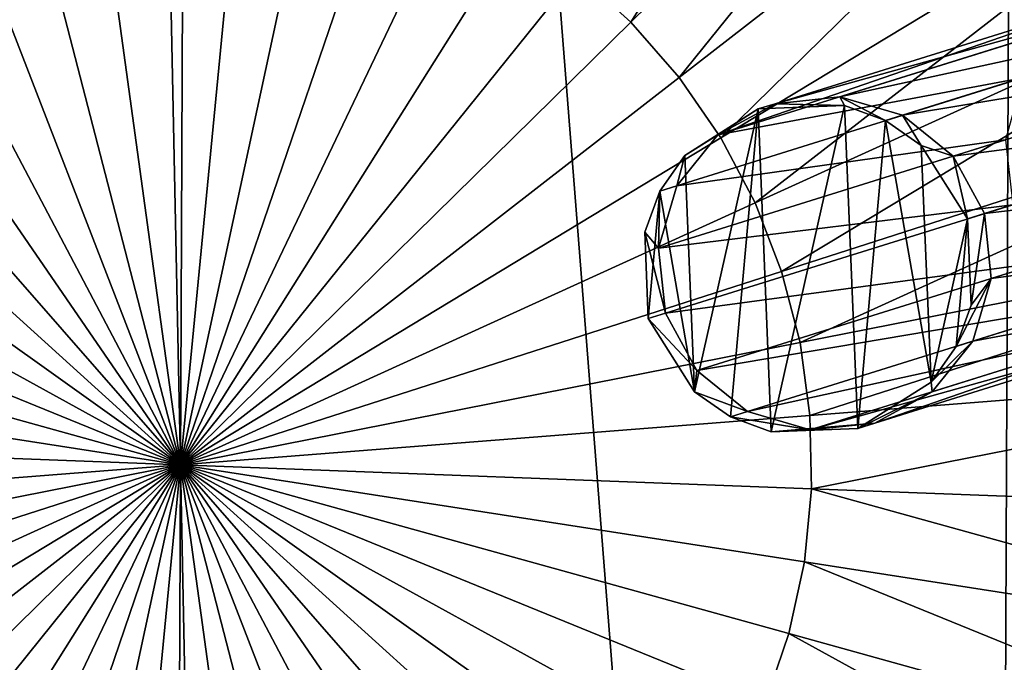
# Model space of a CAD drawing. Header units: millimetres. Extents: x 64 to 3333, y 103 to 3347.
# Tile 368 of 519: x 1725 to 1739, y 1775 to 1784. Entities that reach past the tile are written whole.
import ezdxf

# ---------------------------------------------------------------- set-up
doc = ezdxf.new("R2010")
doc.units = ezdxf.units.MM
doc.header["$LTSCALE"] = 25.4
doc.layers.get('0').update_dxf_attribs({"true_color": 0xff5454})

# ---------------------------------------------------------------- blocks, each defined once
blk = doc.blocks.new('SPIDER-6785-9743.STL')
at = {"color": 0}
mesh = blk.add_polyface(dxfattribs=at)
corners = [(1654.298, 1759.693, 1405.814), (1652.364, 1784.306, 1405.814), (1652.311, 1771.919, 1405.814), (1654.454, 1796.515, 1405.814), (1658.271, 1747.96, 1405.814), (1658.526, 1808.214, 1405.814), (1664.12, 1737.042, 1405.814), (1664.467, 1819.083, 1405.814), (1671.687, 1727.234, 1405.814), (1672.116, 1828.826, 1405.814), (1680.765, 1718.807, 1405.814), (1681.265, 1837.177, 1405.814), (1691.106, 1711.988, 1405.814), (1691.664, 1843.908, 1405.814), (1702.429, 1706.964, 1405.814), (1703.028, 1848.835, 1405.814), (1714.423, 1703.873, 1405.814), (1715.049, 1851.825, 1405.814), (1726.764, 1702.797, 1405.814), (1727.398, 1852.796, 1405.814), (1739.112, 1703.768, 1405.814), (1739.738, 1851.721, 1405.814), (1751.133, 1706.758, 1405.814), (1751.733, 1848.63, 1405.814), (1762.498, 1711.686, 1405.814), (1763.055, 1843.606, 1405.814), (1772.896, 1718.417, 1405.814), (1773.396, 1836.787, 1405.814), (1782.045, 1726.768, 1405.814), (1782.474, 1828.359, 1405.814), (1789.694, 1736.511, 1405.814), (1790.041, 1818.552, 1405.814), (1795.636, 1747.38, 1405.814), (1795.89, 1807.633, 1405.814), (1799.707, 1759.078, 1405.814), (1799.863, 1795.901, 1405.814), (1801.798, 1771.288, 1405.814), (1801.85, 1783.674, 1405.814)]
mesh.append_faces([[corners[k] for k in face] for face in [(0, 1, 2), (35, 36, 37)]], dxfattribs={"vtx0": -1, "color": 0})
mesh.append_faces([[corners[k] for k in face] for face in [(1, 0, 3), (3, 4, 5), (5, 6, 7), (7, 8, 9), (9, 10, 11), (11, 12, 13), (13, 14, 15), (15, 16, 17), (17, 18, 19), (19, 20, 21), (21, 22, 23), (23, 24, 25), (25, 26, 27), (27, 28, 29), (29, 30, 31), (31, 32, 33), (33, 34, 35)]], dxfattribs={"vtx0": -1, "vtx1": -1, "color": 0})
mesh.append_faces([[corners[k] for k in face] for face in [(3, 0, 4), (5, 4, 6), (7, 6, 8), (9, 8, 10), (11, 10, 12), (13, 12, 14), (15, 14, 16), (17, 16, 18), (19, 18, 20), (21, 20, 22), (23, 22, 24), (25, 24, 26), (27, 26, 28), (29, 28, 30), (31, 30, 32), (33, 32, 34), (35, 34, 36)]], dxfattribs={"vtx0": -1, "vtx2": -1, "color": 0})
mesh = blk.add_polyface(dxfattribs=at)
corners = [(1738.867, 1792.437, 1363.8), (1733.813, 1784.411, 1362.521), (1732.999, 1785.148, 1362.521), (1740.487, 1790.969, 1363.8)]
mesh.append_faces([[corners[k] for k in face] for face in [(0, 1, 2), (1, 0, 3)]], dxfattribs={"vtx0": -1, "color": 0})
mesh = blk.add_polyface(dxfattribs=at)
corners = [(1740.487, 1790.969, 1363.8), (1734.535, 1783.585, 1362.521), (1733.813, 1784.411, 1362.521), (1741.926, 1789.324, 1363.8)]
mesh.append_faces([[corners[k] for k in face] for face in [(0, 1, 2), (1, 0, 3)]], dxfattribs={"vtx0": -1, "color": 0})
mesh = blk.add_polyface(dxfattribs=at)
corners = [(1741.926, 1789.324, 1363.8), (1735.157, 1782.681, 1362.521), (1734.535, 1783.585, 1362.521), (1743.164, 1787.522, 1363.8)]
mesh.append_faces([[corners[k] for k in face] for face in [(0, 1, 2), (1, 0, 3)]], dxfattribs={"vtx0": -1, "color": 0})
mesh = blk.add_polyface(dxfattribs=at)
corners = [(1743.164, 1787.522, 1363.8), (1735.669, 1781.71, 1362.521), (1735.157, 1782.681, 1362.521), (1744.184, 1785.589, 1363.8)]
mesh.append_faces([[corners[k] for k in face] for face in [(0, 1, 2), (1, 0, 3)]], dxfattribs={"vtx0": -1, "color": 0})
mesh = blk.add_polyface(dxfattribs=at)
corners = [(1727.081, 1777.797, 1362.181), (1724.718, 1786.934, 1362.521), (1725.795, 1787.147, 1362.521)]
mesh.append_faces([[corners[k] for k in face] for face in [(0, 1, 2)]], dxfattribs={"color": 0})
mesh = blk.add_polyface(dxfattribs=at)
corners = [(1727.081, 1777.797, 1362.181), (1725.795, 1787.147, 1362.521), (1726.889, 1787.233, 1362.521)]
mesh.append_faces([[corners[k] for k in face] for face in [(0, 1, 2)]], dxfattribs={"color": 0})
mesh = blk.add_polyface(dxfattribs=at)
corners = [(1727.986, 1787.191, 1362.521), (1727.081, 1777.797, 1362.181), (1726.889, 1787.233, 1362.521)]
mesh.append_faces([[corners[k] for k in face] for face in [(0, 1, 2)]], dxfattribs={"color": 0})
mesh = blk.add_polyface(dxfattribs=at)
corners = [(1729.071, 1787.022, 1362.521), (1727.081, 1777.797, 1362.181), (1727.986, 1787.191, 1362.521)]
mesh.append_faces([[corners[k] for k in face] for face in [(0, 1, 2)]], dxfattribs={"color": 0})
mesh = blk.add_polyface(dxfattribs=at)
corners = [(1730.128, 1786.729, 1362.521), (1727.081, 1777.797, 1362.181), (1729.071, 1787.022, 1362.521)]
mesh.append_faces([[corners[k] for k in face] for face in [(0, 1, 2)]], dxfattribs={"color": 0})
mesh = blk.add_polyface(dxfattribs=at)
corners = [(1727.081, 1777.797, 1362.181), (1723.674, 1786.598, 1362.521), (1724.718, 1786.934, 1362.521)]
mesh.append_faces([[corners[k] for k in face] for face in [(0, 1, 2)]], dxfattribs={"color": 0})
mesh = blk.add_polyface(dxfattribs=at)
corners = [(1731.144, 1786.315, 1362.521), (1727.081, 1777.797, 1362.181), (1730.128, 1786.729, 1362.521)]
mesh.append_faces([[corners[k] for k in face] for face in [(0, 1, 2)]], dxfattribs={"color": 0})
mesh = blk.add_polyface(dxfattribs=at)
corners = [(1727.081, 1777.797, 1362.181), (1722.675, 1786.143, 1362.521), (1723.674, 1786.598, 1362.521)]
mesh.append_faces([[corners[k] for k in face] for face in [(0, 1, 2)]], dxfattribs={"color": 0})
mesh = blk.add_polyface(dxfattribs=at)
corners = [(1732.106, 1785.786, 1362.521), (1727.081, 1777.797, 1362.181), (1731.144, 1786.315, 1362.521)]
mesh.append_faces([[corners[k] for k in face] for face in [(0, 1, 2)]], dxfattribs={"color": 0})
mesh = blk.add_polyface(dxfattribs=at)
corners = [(1727.081, 1777.797, 1362.181), (1721.736, 1785.575, 1362.521), (1722.675, 1786.143, 1362.521)]
mesh.append_faces([[corners[k] for k in face] for face in [(0, 1, 2)]], dxfattribs={"color": 0})
mesh = blk.add_polyface(dxfattribs=at)
corners = [(1732.999, 1785.148, 1362.521), (1727.081, 1777.797, 1362.181), (1732.106, 1785.786, 1362.521)]
mesh.append_faces([[corners[k] for k in face] for face in [(0, 1, 2)]], dxfattribs={"color": 0})
mesh = blk.add_polyface(dxfattribs=at)
corners = [(1727.081, 1777.797, 1362.181), (1720.869, 1784.902, 1362.521), (1721.736, 1785.575, 1362.521)]
mesh.append_faces([[corners[k] for k in face] for face in [(0, 1, 2)]], dxfattribs={"color": 0})
mesh = blk.add_polyface(dxfattribs=at)
corners = [(1744.184, 1785.589, 1363.8), (1736.065, 1780.686, 1362.521), (1735.669, 1781.71, 1362.521), (1744.973, 1783.551, 1363.8)]
mesh.append_faces([[corners[k] for k in face] for face in [(0, 1, 2), (1, 0, 3)]], dxfattribs={"vtx0": -1, "color": 0})
mesh = blk.add_polyface(dxfattribs=at)
corners = [(1733.813, 1784.411, 1362.521), (1727.081, 1777.797, 1362.181), (1732.999, 1785.148, 1362.521)]
mesh.append_faces([[corners[k] for k in face] for face in [(0, 1, 2)]], dxfattribs={"color": 0})
mesh = blk.add_polyface(dxfattribs=at)
corners = [(1727.081, 1777.797, 1362.181), (1720.086, 1784.133, 1362.521), (1720.869, 1784.902, 1362.521)]
mesh.append_faces([[corners[k] for k in face] for face in [(0, 1, 2)]], dxfattribs={"color": 0})
mesh = blk.add_polyface(dxfattribs=at)
corners = [(1735.967, 1783.193, 1359.314), (1742.02, 1784.885, 1325.572), (1741.08, 1784.791, 1325.328), (1736.936, 1783.296, 1359.366)]
mesh.append_faces([[corners[k] for k in face] for face in [(0, 1, 2), (1, 0, 3)]], dxfattribs={"vtx0": -1, "color": 0})
mesh = blk.add_polyface(dxfattribs=at)
corners = [(1736.936, 1783.296, 1359.366), (1742.93, 1784.601, 1325.779), (1742.02, 1784.885, 1325.572), (1737.87, 1783.02, 1359.411)]
mesh.append_faces([[corners[k] for k in face] for face in [(0, 1, 2), (1, 0, 3)]], dxfattribs={"vtx0": -1, "color": 0})
mesh = blk.add_polyface(dxfattribs=at)
corners = [(1735.113, 1782.726, 1359.261), (1741.08, 1784.791, 1325.328), (1740.255, 1784.333, 1325.084), (1735.967, 1783.193, 1359.314)]
mesh.append_faces([[corners[k] for k in face] for face in [(0, 1, 2), (1, 0, 3)]], dxfattribs={"vtx0": -1, "color": 0})
mesh = blk.add_polyface(dxfattribs=at)
corners = [(1737.87, 1783.02, 1359.411), (1743.671, 1783.983, 1325.917), (1742.93, 1784.601, 1325.779), (1738.629, 1782.407, 1359.441)]
mesh.append_faces([[corners[k] for k in face] for face in [(0, 1, 2), (1, 0, 3)]], dxfattribs={"vtx0": -1, "color": 0})
mesh = blk.add_polyface(dxfattribs=at)
corners = [(1734.535, 1783.585, 1362.521), (1727.081, 1777.797, 1362.181), (1733.813, 1784.411, 1362.521)]
mesh.append_faces([[corners[k] for k in face] for face in [(0, 1, 2)]], dxfattribs={"color": 0})
mesh = blk.add_polyface(dxfattribs=at)
corners = [(1735.113, 1782.726, 1359.261), (1739.668, 1783.582, 1324.877), (1734.501, 1781.968, 1359.217), (1740.255, 1784.333, 1325.084)]
mesh.append_faces([[corners[k] for k in face] for face in [(0, 1, 2), (1, 0, 3)]], dxfattribs={"vtx0": -1, "color": 0})
mesh = blk.add_polyface(dxfattribs=at)
corners = [(1727.081, 1777.797, 1362.181), (1719.398, 1783.278, 1362.521), (1720.086, 1784.133, 1362.521)]
mesh.append_faces([[corners[k] for k in face] for face in [(0, 1, 2)]], dxfattribs={"color": 0})
mesh = blk.add_polyface(dxfattribs=at)
corners = [(1744.132, 1783.125, 1325.965), (1738.629, 1782.407, 1359.441), (1739.095, 1781.551, 1359.451), (1743.671, 1783.983, 1325.917)]
mesh.append_faces([[corners[k] for k in face] for face in [(0, 1, 2), (1, 0, 3)]], dxfattribs={"vtx0": -1, "color": 0})
mesh = blk.add_polyface(dxfattribs=at)
corners = [(1735.157, 1782.681, 1362.521), (1727.081, 1777.797, 1362.181), (1734.535, 1783.585, 1362.521)]
mesh.append_faces([[corners[k] for k in face] for face in [(0, 1, 2)]], dxfattribs={"color": 0})
mesh = blk.add_polyface(dxfattribs=at)
corners = [(1734.501, 1781.968, 1359.217), (1739.41, 1782.652, 1324.739), (1734.227, 1781.032, 1359.187), (1739.668, 1783.582, 1324.877)]
mesh.append_faces([[corners[k] for k in face] for face in [(0, 1, 2), (1, 0, 3)]], dxfattribs={"vtx0": -1, "color": 0})
mesh = blk.add_polyface(dxfattribs=at)
corners = [(1744.973, 1783.551, 1363.8), (1736.34, 1779.624, 1362.521), (1736.065, 1780.686, 1362.521), (1745.52, 1781.435, 1363.8)]
mesh.append_faces([[corners[k] for k in face] for face in [(0, 1, 2), (1, 0, 3)]], dxfattribs={"vtx0": -1, "color": 0})
mesh = blk.add_polyface(dxfattribs=at)
corners = [(1727.081, 1777.797, 1362.181), (1718.813, 1782.349, 1362.521), (1719.398, 1783.278, 1362.521)]
mesh.append_faces([[corners[k] for k in face] for face in [(0, 1, 2)]], dxfattribs={"color": 0})
mesh = blk.add_polyface(dxfattribs=at)
corners = [(1737.006, 1783.167, 1369.032), (1736.936, 1783.296, 1359.366), (1735.967, 1783.193, 1359.314)]
mesh.append_faces([[corners[k] for k in face] for face in [(0, 1, 2)]], dxfattribs={"color": 0})
mesh = blk.add_polyface(dxfattribs=at)
corners = [(1737.619, 1782.942, 1369.032), (1736.936, 1783.296, 1359.366), (1737.006, 1783.167, 1369.032)]
mesh.append_faces([[corners[k] for k in face] for face in [(0, 1, 2)]], dxfattribs={"color": 0})
mesh = blk.add_polyface(dxfattribs=at)
corners = [(1737.619, 1782.942, 1369.032), (1737.87, 1783.02, 1359.411), (1736.936, 1783.296, 1359.366)]
mesh.append_faces([[corners[k] for k in face] for face in [(0, 1, 2)]], dxfattribs={"color": 0})
mesh = blk.add_polyface(dxfattribs=at)
corners = [(1734.073, 1779.982, 1369.032), (1734.244, 1781.887, 1369.032), (1734.02, 1781.275, 1369.032), (1734.765, 1778.888, 1369.032), (1734.62, 1782.421, 1369.032), (1735.713, 1783.114, 1369.032), (1735.299, 1778.513, 1369.032), (1735.911, 1778.288, 1369.032), (1737.006, 1783.167, 1369.032), (1737.204, 1778.341, 1369.032), (1737.619, 1782.942, 1369.032), (1738.298, 1779.033, 1369.032), (1738.153, 1782.566, 1369.032), (1738.845, 1781.473, 1369.032), (1738.673, 1779.567, 1369.032), (1738.898, 1780.18, 1369.032)]
mesh.append_faces([[corners[k] for k in face] for face in [(0, 1, 2), (13, 14, 15)]], dxfattribs={"vtx0": -1, "color": 0})
mesh.append_faces([[corners[k] for k in face] for face in [(1, 3, 4), (4, 3, 5), (5, 7, 8), (8, 9, 10), (10, 11, 12), (12, 11, 13)]], dxfattribs={"vtx0": -1, "vtx1": -1, "color": 0})
mesh.append_faces([[corners[k] for k in face] for face in [(1, 0, 3), (5, 3, 6), (5, 6, 7), (8, 7, 9), (10, 9, 11), (13, 11, 14)]], dxfattribs={"vtx0": -1, "vtx2": -1, "color": 0})
mesh = blk.add_polyface(dxfattribs=at)
corners = [(1735.713, 1783.114, 1369.032), (1735.967, 1783.193, 1359.314), (1735.113, 1782.726, 1359.261)]
mesh.append_faces([[corners[k] for k in face] for face in [(0, 1, 2)]], dxfattribs={"color": 0})
mesh = blk.add_polyface(dxfattribs=at)
corners = [(1737.006, 1783.167, 1369.032), (1735.967, 1783.193, 1359.314), (1735.713, 1783.114, 1369.032)]
mesh.append_faces([[corners[k] for k in face] for face in [(0, 1, 2)]], dxfattribs={"color": 0})
mesh = blk.add_polyface(dxfattribs=at)
corners = [(1744.242, 1782.157, 1325.917), (1739.095, 1781.551, 1359.451), (1739.199, 1780.581, 1359.441), (1744.132, 1783.125, 1325.965)]
mesh.append_faces([[corners[k] for k in face] for face in [(0, 1, 2), (1, 0, 3)]], dxfattribs={"vtx0": -1, "color": 0})
mesh = blk.add_polyface(dxfattribs=at)
corners = [(1735.713, 1783.114, 1369.032), (1735.113, 1782.726, 1359.261), (1734.62, 1782.421, 1369.032)]
mesh.append_faces([[corners[k] for k in face] for face in [(0, 1, 2)]], dxfattribs={"color": 0})
mesh = blk.add_polyface(dxfattribs=at)
corners = [(1738.153, 1782.566, 1369.032), (1737.87, 1783.02, 1359.411), (1737.619, 1782.942, 1369.032)]
mesh.append_faces([[corners[k] for k in face] for face in [(0, 1, 2)]], dxfattribs={"color": 0})
mesh = blk.add_polyface(dxfattribs=at)
corners = [(1738.153, 1782.566, 1369.032), (1738.629, 1782.407, 1359.441), (1737.87, 1783.02, 1359.411)]
mesh.append_faces([[corners[k] for k in face] for face in [(0, 1, 2)]], dxfattribs={"color": 0})
mesh = blk.add_polyface(dxfattribs=at)
corners = [(1735.669, 1781.71, 1362.521), (1727.081, 1777.797, 1362.181), (1735.157, 1782.681, 1362.521)]
mesh.append_faces([[corners[k] for k in face] for face in [(0, 1, 2)]], dxfattribs={"color": 0})
mesh = blk.add_polyface(dxfattribs=at)
corners = [(1735.113, 1782.726, 1359.261), (1734.501, 1781.968, 1359.217), (1734.62, 1782.421, 1369.032)]
mesh.append_faces([[corners[k] for k in face] for face in [(0, 1, 2)]], dxfattribs={"color": 0})
mesh = blk.add_polyface(dxfattribs=at)
corners = [(1734.227, 1781.032, 1359.187), (1739.52, 1781.684, 1324.69), (1734.331, 1780.062, 1359.176), (1739.41, 1782.652, 1324.739)]
mesh.append_faces([[corners[k] for k in face] for face in [(0, 1, 2), (1, 0, 3)]], dxfattribs={"vtx0": -1, "color": 0})
mesh = blk.add_polyface(dxfattribs=at)
corners = [(1738.153, 1782.566, 1369.032), (1738.845, 1781.473, 1369.032), (1738.629, 1782.407, 1359.441)]
mesh.append_faces([[corners[k] for k in face] for face in [(0, 1, 2)]], dxfattribs={"color": 0})
mesh = blk.add_polyface(dxfattribs=at)
corners = [(1734.62, 1782.421, 1369.032), (1734.501, 1781.968, 1359.217), (1734.244, 1781.887, 1369.032)]
mesh.append_faces([[corners[k] for k in face] for face in [(0, 1, 2)]], dxfattribs={"color": 0})
mesh = blk.add_polyface(dxfattribs=at)
corners = [(1738.629, 1782.407, 1359.441), (1738.845, 1781.473, 1369.032), (1739.095, 1781.551, 1359.451)]
mesh.append_faces([[corners[k] for k in face] for face in [(0, 1, 2)]], dxfattribs={"color": 0})
mesh = blk.add_polyface(dxfattribs=at)
corners = [(1727.081, 1777.797, 1362.181), (1718.341, 1781.359, 1362.521), (1718.813, 1782.349, 1362.521)]
mesh.append_faces([[corners[k] for k in face] for face in [(0, 1, 2)]], dxfattribs={"color": 0})
mesh = blk.add_polyface(dxfattribs=at)
corners = [(1743.984, 1781.226, 1325.779), (1739.199, 1780.581, 1359.441), (1738.925, 1779.646, 1359.411), (1744.242, 1782.157, 1325.917)]
mesh.append_faces([[corners[k] for k in face] for face in [(0, 1, 2), (1, 0, 3)]], dxfattribs={"vtx0": -1, "color": 0})
mesh = blk.add_polyface(dxfattribs=at)
corners = [(1734.501, 1781.968, 1359.217), (1734.227, 1781.032, 1359.187), (1734.244, 1781.887, 1369.032)]
mesh.append_faces([[corners[k] for k in face] for face in [(0, 1, 2)]], dxfattribs={"color": 0})
mesh = blk.add_polyface(dxfattribs=at)
corners = [(1734.244, 1781.887, 1369.032), (1734.227, 1781.032, 1359.187), (1734.02, 1781.275, 1369.032)]
mesh.append_faces([[corners[k] for k in face] for face in [(0, 1, 2)]], dxfattribs={"color": 0})
mesh = blk.add_polyface(dxfattribs=at)
corners = [(1736.065, 1780.686, 1362.521), (1727.081, 1777.797, 1362.181), (1735.669, 1781.71, 1362.521)]
mesh.append_faces([[corners[k] for k in face] for face in [(0, 1, 2)]], dxfattribs={"color": 0})
mesh = blk.add_polyface(dxfattribs=at)
corners = [(1734.331, 1780.062, 1359.176), (1739.981, 1780.825, 1324.739), (1734.797, 1779.206, 1359.187), (1739.52, 1781.684, 1324.69)]
mesh.append_faces([[corners[k] for k in face] for face in [(0, 1, 2), (1, 0, 3)]], dxfattribs={"vtx0": -1, "color": 0})
mesh = blk.add_polyface(dxfattribs=at)
corners = [(1739.095, 1781.551, 1359.451), (1738.845, 1781.473, 1369.032), (1738.898, 1780.18, 1369.032)]
mesh.append_faces([[corners[k] for k in face] for face in [(0, 1, 2)]], dxfattribs={"color": 0})
mesh = blk.add_polyface(dxfattribs=at)
corners = [(1739.095, 1781.551, 1359.451), (1738.898, 1780.18, 1369.032), (1739.199, 1780.581, 1359.441)]
mesh.append_faces([[corners[k] for k in face] for face in [(0, 1, 2)]], dxfattribs={"color": 0})
mesh = blk.add_polyface(dxfattribs=at)
corners = [(1727.081, 1777.797, 1362.181), (1717.986, 1780.32, 1362.521), (1718.341, 1781.359, 1362.521)]
mesh.append_faces([[corners[k] for k in face] for face in [(0, 1, 2)]], dxfattribs={"color": 0})
mesh = blk.add_polyface(dxfattribs=at)
corners = [(1745.52, 1781.435, 1363.8), (1736.489, 1778.536, 1362.521), (1736.34, 1779.624, 1362.521), (1745.818, 1779.27, 1363.8)]
mesh.append_faces([[corners[k] for k in face] for face in [(0, 1, 2), (1, 0, 3)]], dxfattribs={"vtx0": -1, "color": 0})
mesh = blk.add_polyface(dxfattribs=at)
corners = [(1734.02, 1781.275, 1369.032), (1734.331, 1780.062, 1359.176), (1734.073, 1779.982, 1369.032)]
mesh.append_faces([[corners[k] for k in face] for face in [(0, 1, 2)]], dxfattribs={"color": 0})
mesh = blk.add_polyface(dxfattribs=at)
corners = [(1734.02, 1781.275, 1369.032), (1734.227, 1781.032, 1359.187), (1734.331, 1780.062, 1359.176)]
mesh.append_faces([[corners[k] for k in face] for face in [(0, 1, 2)]], dxfattribs={"color": 0})
mesh = blk.add_polyface(dxfattribs=at)
corners = [(1743.397, 1780.475, 1325.572), (1738.925, 1779.646, 1359.411), (1738.313, 1778.887, 1359.366), (1743.984, 1781.226, 1325.779)]
mesh.append_faces([[corners[k] for k in face] for face in [(0, 1, 2), (1, 0, 3)]], dxfattribs={"vtx0": -1, "color": 0})
mesh = blk.add_polyface(dxfattribs=at)
corners = [(1740.723, 1780.207, 1324.877), (1734.797, 1779.206, 1359.187), (1739.981, 1780.825, 1324.739), (1735.556, 1778.593, 1359.217)]
mesh.append_faces([[corners[k] for k in face] for face in [(0, 1, 2), (1, 0, 3)]], dxfattribs={"vtx0": -1, "color": 0})
mesh = blk.add_polyface(dxfattribs=at)
corners = [(1736.34, 1779.624, 1362.521), (1727.081, 1777.797, 1362.181), (1736.065, 1780.686, 1362.521)]
mesh.append_faces([[corners[k] for k in face] for face in [(0, 1, 2)]], dxfattribs={"color": 0})
mesh = blk.add_polyface(dxfattribs=at)
corners = [(1743.397, 1780.475, 1325.572), (1737.459, 1778.42, 1359.314), (1742.572, 1780.018, 1325.328), (1738.313, 1778.887, 1359.366)]
mesh.append_faces([[corners[k] for k in face] for face in [(0, 1, 2), (1, 0, 3)]], dxfattribs={"vtx0": -1, "color": 0})
mesh = blk.add_polyface(dxfattribs=at)
corners = [(1739.199, 1780.581, 1359.441), (1738.898, 1780.18, 1369.032), (1738.673, 1779.567, 1369.032)]
mesh.append_faces([[corners[k] for k in face] for face in [(0, 1, 2)]], dxfattribs={"color": 0})
mesh = blk.add_polyface(dxfattribs=at)
corners = [(1739.199, 1780.581, 1359.441), (1738.673, 1779.567, 1369.032), (1738.925, 1779.646, 1359.411)]
mesh.append_faces([[corners[k] for k in face] for face in [(0, 1, 2)]], dxfattribs={"color": 0})
mesh = blk.add_polyface(dxfattribs=at)
corners = [(1727.081, 1777.797, 1362.181), (1717.755, 1779.247, 1362.521), (1717.986, 1780.32, 1362.521)]
mesh.append_faces([[corners[k] for k in face] for face in [(0, 1, 2)]], dxfattribs={"color": 0})
mesh = blk.add_polyface(dxfattribs=at)
corners = [(1741.632, 1779.924, 1325.084), (1735.556, 1778.593, 1359.217), (1740.723, 1780.207, 1324.877), (1736.49, 1778.317, 1359.261)]
mesh.append_faces([[corners[k] for k in face] for face in [(0, 1, 2), (1, 0, 3)]], dxfattribs={"vtx0": -1, "color": 0})
mesh = blk.add_polyface(dxfattribs=at)
corners = [(1734.331, 1780.062, 1359.176), (1734.797, 1779.206, 1359.187), (1734.073, 1779.982, 1369.032)]
mesh.append_faces([[corners[k] for k in face] for face in [(0, 1, 2)]], dxfattribs={"color": 0})
mesh = blk.add_polyface(dxfattribs=at)
corners = [(1734.073, 1779.982, 1369.032), (1734.797, 1779.206, 1359.187), (1734.765, 1778.888, 1369.032)]
mesh.append_faces([[corners[k] for k in face] for face in [(0, 1, 2)]], dxfattribs={"color": 0})
mesh = blk.add_polyface(dxfattribs=at)
corners = [(1742.572, 1780.018, 1325.328), (1736.49, 1778.317, 1359.261), (1741.632, 1779.924, 1325.084), (1737.459, 1778.42, 1359.314)]
mesh.append_faces([[corners[k] for k in face] for face in [(0, 1, 2), (1, 0, 3)]], dxfattribs={"vtx0": -1, "color": 0})
mesh = blk.add_polyface(dxfattribs=at)
corners = [(1736.489, 1778.536, 1362.521), (1727.081, 1777.797, 1362.181), (1736.34, 1779.624, 1362.521)]
mesh.append_faces([[corners[k] for k in face] for face in [(0, 1, 2)]], dxfattribs={"color": 0})
mesh = blk.add_polyface(dxfattribs=at)
corners = [(1738.925, 1779.646, 1359.411), (1738.673, 1779.567, 1369.032), (1738.298, 1779.033, 1369.032)]
mesh.append_faces([[corners[k] for k in face] for face in [(0, 1, 2)]], dxfattribs={"color": 0})
mesh = blk.add_polyface(dxfattribs=at)
corners = [(1738.925, 1779.646, 1359.411), (1738.298, 1779.033, 1369.032), (1738.313, 1778.887, 1359.366)]
mesh.append_faces([[corners[k] for k in face] for face in [(0, 1, 2)]], dxfattribs={"color": 0})
mesh = blk.add_polyface(dxfattribs=at)
corners = [(1727.081, 1777.797, 1362.181), (1717.65, 1778.155, 1362.521), (1717.755, 1779.247, 1362.521)]
mesh.append_faces([[corners[k] for k in face] for face in [(0, 1, 2)]], dxfattribs={"color": 0})
mesh = blk.add_polyface(dxfattribs=at)
corners = [(1734.765, 1778.888, 1369.032), (1734.797, 1779.206, 1359.187), (1735.556, 1778.593, 1359.217)]
mesh.append_faces([[corners[k] for k in face] for face in [(0, 1, 2)]], dxfattribs={"color": 0})
mesh = blk.add_polyface(dxfattribs=at)
corners = [(1745.818, 1779.27, 1363.8), (1736.512, 1777.439, 1362.521), (1736.489, 1778.536, 1362.521), (1745.862, 1777.085, 1363.8)]
mesh.append_faces([[corners[k] for k in face] for face in [(0, 1, 2), (1, 0, 3)]], dxfattribs={"vtx0": -1, "color": 0})
mesh = blk.add_polyface(dxfattribs=at)
corners = [(1737.204, 1778.341, 1369.032), (1738.313, 1778.887, 1359.366), (1738.298, 1779.033, 1369.032)]
mesh.append_faces([[corners[k] for k in face] for face in [(0, 1, 2)]], dxfattribs={"color": 0})
mesh = blk.add_polyface(dxfattribs=at)
corners = [(1734.765, 1778.888, 1369.032), (1735.556, 1778.593, 1359.217), (1735.299, 1778.513, 1369.032)]
mesh.append_faces([[corners[k] for k in face] for face in [(0, 1, 2)]], dxfattribs={"color": 0})
mesh = blk.add_polyface(dxfattribs=at)
corners = [(1737.204, 1778.341, 1369.032), (1737.459, 1778.42, 1359.314), (1738.313, 1778.887, 1359.366)]
mesh.append_faces([[corners[k] for k in face] for face in [(0, 1, 2)]], dxfattribs={"color": 0})
mesh = blk.add_polyface(dxfattribs=at)
corners = [(1735.299, 1778.513, 1369.032), (1735.556, 1778.593, 1359.217), (1736.49, 1778.317, 1359.261)]
mesh.append_faces([[corners[k] for k in face] for face in [(0, 1, 2)]], dxfattribs={"color": 0})
mesh = blk.add_polyface(dxfattribs=at)
corners = [(1736.512, 1777.439, 1362.521), (1727.081, 1777.797, 1362.181), (1736.489, 1778.536, 1362.521)]
mesh.append_faces([[corners[k] for k in face] for face in [(0, 1, 2)]], dxfattribs={"color": 0})
mesh = blk.add_polyface(dxfattribs=at)
corners = [(1735.299, 1778.513, 1369.032), (1736.49, 1778.317, 1359.261), (1735.911, 1778.288, 1369.032)]
mesh.append_faces([[corners[k] for k in face] for face in [(0, 1, 2)]], dxfattribs={"color": 0})
mesh = blk.add_polyface(dxfattribs=at)
corners = [(1735.911, 1778.288, 1369.032), (1737.459, 1778.42, 1359.314), (1737.204, 1778.341, 1369.032)]
mesh.append_faces([[corners[k] for k in face] for face in [(0, 1, 2)]], dxfattribs={"color": 0})
mesh = blk.add_polyface(dxfattribs=at)
corners = [(1735.911, 1778.288, 1369.032), (1736.49, 1778.317, 1359.261), (1737.459, 1778.42, 1359.314)]
mesh.append_faces([[corners[k] for k in face] for face in [(0, 1, 2)]], dxfattribs={"color": 0})
mesh = blk.add_polyface(dxfattribs=at)
corners = [(1727.081, 1777.797, 1362.181), (1717.672, 1777.057, 1362.521), (1717.65, 1778.155, 1362.521)]
mesh.append_faces([[corners[k] for k in face] for face in [(0, 1, 2)]], dxfattribs={"color": 0})
mesh = blk.add_polyface(dxfattribs=at)
corners = [(1727.081, 1777.797, 1362.181), (1717.821, 1775.97, 1362.521), (1717.672, 1777.057, 1362.521)]
mesh.append_faces([[corners[k] for k in face] for face in [(0, 1, 2)]], dxfattribs={"color": 0})
mesh = blk.add_polyface(dxfattribs=at)
corners = [(1727.081, 1777.797, 1362.181), (1718.096, 1774.907, 1362.521), (1717.821, 1775.97, 1362.521)]
mesh.append_faces([[corners[k] for k in face] for face in [(0, 1, 2)]], dxfattribs={"color": 0})
mesh = blk.add_polyface(dxfattribs=at)
corners = [(1727.081, 1777.797, 1362.181), (1718.492, 1773.884, 1362.521), (1718.096, 1774.907, 1362.521)]
mesh.append_faces([[corners[k] for k in face] for face in [(0, 1, 2)]], dxfattribs={"color": 0})
mesh = blk.add_polyface(dxfattribs=at)
corners = [(1727.081, 1777.797, 1362.181), (1719.005, 1772.913, 1362.521), (1718.492, 1773.884, 1362.521)]
mesh.append_faces([[corners[k] for k in face] for face in [(0, 1, 2)]], dxfattribs={"color": 0})
mesh = blk.add_polyface(dxfattribs=at)
corners = [(1727.081, 1777.797, 1362.181), (1719.626, 1772.009, 1362.521), (1719.005, 1772.913, 1362.521)]
mesh.append_faces([[corners[k] for k in face] for face in [(0, 1, 2)]], dxfattribs={"color": 0})
mesh = blk.add_polyface(dxfattribs=at)
corners = [(1727.081, 1777.797, 1362.181), (1720.348, 1771.182, 1362.521), (1719.626, 1772.009, 1362.521)]
mesh.append_faces([[corners[k] for k in face] for face in [(0, 1, 2)]], dxfattribs={"color": 0})
mesh = blk.add_polyface(dxfattribs=at)
corners = [(1727.081, 1777.797, 1362.181), (1721.162, 1770.446, 1362.521), (1720.348, 1771.182, 1362.521)]
mesh.append_faces([[corners[k] for k in face] for face in [(0, 1, 2)]], dxfattribs={"color": 0})
mesh = blk.add_polyface(dxfattribs=at)
corners = [(1727.081, 1777.797, 1362.181), (1722.055, 1769.808, 1362.521), (1721.162, 1770.446, 1362.521)]
mesh.append_faces([[corners[k] for k in face] for face in [(0, 1, 2)]], dxfattribs={"color": 0})
mesh = blk.add_polyface(dxfattribs=at)
corners = [(1727.081, 1777.797, 1362.181), (1723.017, 1769.279, 1362.521), (1722.055, 1769.808, 1362.521)]
mesh.append_faces([[corners[k] for k in face] for face in [(0, 1, 2)]], dxfattribs={"color": 0})
mesh = blk.add_polyface(dxfattribs=at)
corners = [(1727.081, 1777.797, 1362.181), (1724.033, 1768.865, 1362.521), (1723.017, 1769.279, 1362.521)]
mesh.append_faces([[corners[k] for k in face] for face in [(0, 1, 2)]], dxfattribs={"color": 0})
mesh = blk.add_polyface(dxfattribs=at)
corners = [(1727.081, 1777.797, 1362.181), (1725.091, 1768.571, 1362.521), (1724.033, 1768.865, 1362.521)]
mesh.append_faces([[corners[k] for k in face] for face in [(0, 1, 2)]], dxfattribs={"color": 0})
mesh = blk.add_polyface(dxfattribs=at)
corners = [(1727.081, 1777.797, 1362.181), (1726.175, 1768.403, 1362.521), (1725.091, 1768.571, 1362.521)]
mesh.append_faces([[corners[k] for k in face] for face in [(0, 1, 2)]], dxfattribs={"color": 0})
mesh = blk.add_polyface(dxfattribs=at)
corners = [(1727.272, 1768.361, 1362.521), (1726.175, 1768.403, 1362.521), (1727.081, 1777.797, 1362.181)]
mesh.append_faces([[corners[k] for k in face] for face in [(0, 1, 2)]], dxfattribs={"color": 0})
mesh = blk.add_polyface(dxfattribs=at)
corners = [(1728.366, 1768.447, 1362.521), (1727.272, 1768.361, 1362.521), (1727.081, 1777.797, 1362.181)]
mesh.append_faces([[corners[k] for k in face] for face in [(0, 1, 2)]], dxfattribs={"color": 0})
mesh = blk.add_polyface(dxfattribs=at)
corners = [(1729.443, 1768.659, 1362.521), (1728.366, 1768.447, 1362.521), (1727.081, 1777.797, 1362.181)]
mesh.append_faces([[corners[k] for k in face] for face in [(0, 1, 2)]], dxfattribs={"color": 0})
mesh = blk.add_polyface(dxfattribs=at)
corners = [(1730.488, 1768.995, 1362.521), (1729.443, 1768.659, 1362.521), (1727.081, 1777.797, 1362.181)]
mesh.append_faces([[corners[k] for k in face] for face in [(0, 1, 2)]], dxfattribs={"color": 0})
mesh = blk.add_polyface(dxfattribs=at)
corners = [(1731.486, 1769.451, 1362.521), (1730.488, 1768.995, 1362.521), (1727.081, 1777.797, 1362.181)]
mesh.append_faces([[corners[k] for k in face] for face in [(0, 1, 2)]], dxfattribs={"color": 0})
mesh = blk.add_polyface(dxfattribs=at)
corners = [(1732.426, 1770.018, 1362.521), (1731.486, 1769.451, 1362.521), (1727.081, 1777.797, 1362.181)]
mesh.append_faces([[corners[k] for k in face] for face in [(0, 1, 2)]], dxfattribs={"color": 0})
mesh = blk.add_polyface(dxfattribs=at)
corners = [(1733.292, 1770.692, 1362.521), (1732.426, 1770.018, 1362.521), (1727.081, 1777.797, 1362.181)]
mesh.append_faces([[corners[k] for k in face] for face in [(0, 1, 2)]], dxfattribs={"color": 0})
mesh = blk.add_polyface(dxfattribs=at)
corners = [(1734.075, 1771.461, 1362.521), (1733.292, 1770.692, 1362.521), (1727.081, 1777.797, 1362.181)]
mesh.append_faces([[corners[k] for k in face] for face in [(0, 1, 2)]], dxfattribs={"color": 0})
mesh = blk.add_polyface(dxfattribs=at)
corners = [(1734.764, 1772.316, 1362.521), (1734.075, 1771.461, 1362.521), (1727.081, 1777.797, 1362.181)]
mesh.append_faces([[corners[k] for k in face] for face in [(0, 1, 2)]], dxfattribs={"color": 0})
mesh = blk.add_polyface(dxfattribs=at)
corners = [(1735.348, 1773.245, 1362.521), (1734.764, 1772.316, 1362.521), (1727.081, 1777.797, 1362.181)]
mesh.append_faces([[corners[k] for k in face] for face in [(0, 1, 2)]], dxfattribs={"color": 0})
mesh = blk.add_polyface(dxfattribs=at)
corners = [(1735.821, 1774.235, 1362.521), (1735.348, 1773.245, 1362.521), (1727.081, 1777.797, 1362.181)]
mesh.append_faces([[corners[k] for k in face] for face in [(0, 1, 2)]], dxfattribs={"color": 0})
mesh = blk.add_polyface(dxfattribs=at)
corners = [(1736.175, 1775.274, 1362.521), (1735.821, 1774.235, 1362.521), (1727.081, 1777.797, 1362.181)]
mesh.append_faces([[corners[k] for k in face] for face in [(0, 1, 2)]], dxfattribs={"color": 0})
mesh = blk.add_polyface(dxfattribs=at)
corners = [(1736.406, 1776.347, 1362.521), (1736.175, 1775.274, 1362.521), (1727.081, 1777.797, 1362.181)]
mesh.append_faces([[corners[k] for k in face] for face in [(0, 1, 2)]], dxfattribs={"color": 0})
mesh = blk.add_polyface(dxfattribs=at)
corners = [(1736.512, 1777.439, 1362.521), (1736.406, 1776.347, 1362.521), (1727.081, 1777.797, 1362.181)]
mesh.append_faces([[corners[k] for k in face] for face in [(0, 1, 2)]], dxfattribs={"color": 0})
mesh = blk.add_polyface(dxfattribs=at)
corners = [(1736.512, 1777.439, 1362.521), (1745.652, 1774.909, 1363.8), (1736.406, 1776.347, 1362.521), (1745.862, 1777.085, 1363.8)]
mesh.append_faces([[corners[k] for k in face] for face in [(0, 1, 2), (1, 0, 3)]], dxfattribs={"vtx0": -1, "color": 0})
mesh = blk.add_polyface(dxfattribs=at)
corners = [(1736.406, 1776.347, 1362.521), (1745.191, 1772.772, 1363.8), (1736.175, 1775.274, 1362.521), (1745.652, 1774.909, 1363.8)]
mesh.append_faces([[corners[k] for k in face] for face in [(0, 1, 2), (1, 0, 3)]], dxfattribs={"vtx0": -1, "color": 0})
mesh = blk.add_polyface(dxfattribs=at)
corners = [(1736.175, 1775.274, 1362.521), (1744.486, 1770.704, 1363.8), (1735.821, 1774.235, 1362.521), (1745.191, 1772.772, 1363.8)]
mesh.append_faces([[corners[k] for k in face] for face in [(0, 1, 2), (1, 0, 3)]], dxfattribs={"vtx0": -1, "color": 0})

msp = doc.modelspace()

# ---------------------------------------------------------------- block references
at = {"color": 250, "true_color": 0x262626}
msp.add_blockref('SPIDER-6785-9743.STL', (0, 0), dxfattribs=at)

doc.saveas('drawing.dxf')
